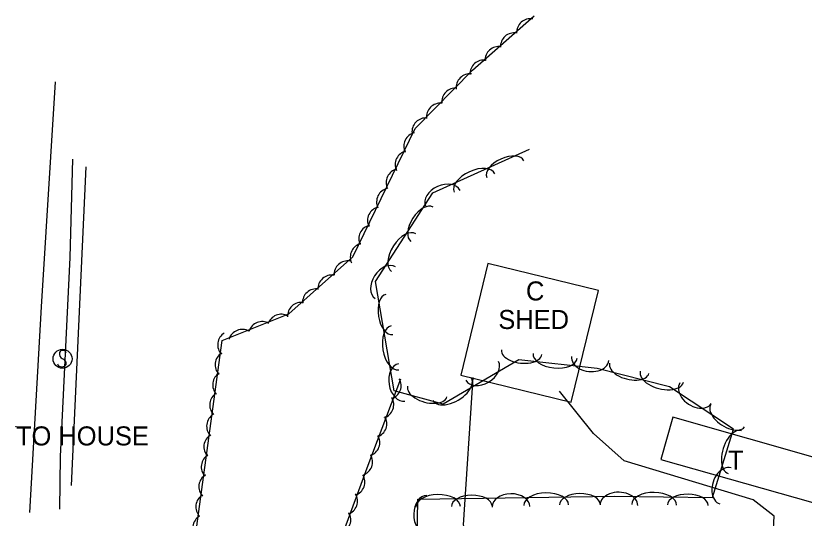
# Model space of a CAD drawing. Extents: x 1441650 to 1491889, y 345904 to 358319.
# Drawn here: x 1447004.3 to 1447211.5, y 354373.1 to 354505.1 of the extents above; entities that cross this region are included whole.
import ezdxf

# ---------------------------------------------------------------- set-up
doc = ezdxf.new("R2010")
doc.units = 0
for name, color, linetype in [('S_BUILDING', 7, 'Continuous'), ('S_BUILDING_ANNOT', 7, 'Continuous'), ('S_MSC_PT_SYM', 7, 'Continuous'), ('S_PARKING', 7, 'Continuous'), ('S_SIGN', 7, 'Continuous'), ('S_STREAM', 7, 'Continuous'), ('S_SURVEY_TEXT_ANNOT', 7, 'Continuous'), ('S_TREE', 7, 'Continuous')]:
    doc.layers.add(name, color=color, linetype=linetype)

msp = doc.modelspace()

# ---------------------------------------------------------------- linework, layer by layer
at = {"layer": 'S_BUILDING'}
for points in [[(1447150.29, 354403.6), (1447157.44, 354432.9), (1447128.39, 354439.98), (1447121.25, 354410.67)], [(1447173.85, 354388.56), (1447213.74, 354377.24), (1447216.87, 354388.28), (1447176.98, 354399.6)]]:
    msp.add_lwpolyline(points, close=True, dxfattribs=at)
at = {"layer": 'S_MSC_PT_SYM'}
msp.add_lwpolyline([(1447004.4, 354397.21), (1447004.4, 354397.26), (1447004.4, 354397.21), (1447004.35, 354397.21), (1447004.4, 354397.21), (1447004.4, 354397.16), (1447004.4, 354397.21), (1447004.45, 354397.21)], dxfattribs=at)
at = {"layer": 'S_PARKING'}
for points in [[(1447008.07, 354374.62), (1447011.12, 354428.62), (1447014.78, 354487.73)], [(1447124.45, 354410.02), (1447121.91, 354371.4), (1447126.92, 354351.88), (1447128.15, 354332.56), (1447133.39, 354320.01), (1447139.48, 354308.33), (1447147.26, 354293.16), (1447147.84, 354290.26)], [(1447187.96, 354328.55), (1447192.83, 354335.21), (1447203.34, 354368.59), (1447203.62, 354373.67), (1447198.07, 354377.92), (1447164.19, 354388.17), (1447156.09, 354395.35), (1447147.19, 354406.44)]]:
    msp.add_lwpolyline(points, dxfattribs=at)
at = {"layer": 'S_SIGN'}
msp.add_circle((1447016.63, 354414.97), 2.49, dxfattribs=at)
for centre, radius, start, end in [((1447016.7, 354416.23), 0.95, 16.5258, 156.8957), ((1447017.31, 354416.29), 1.5, 167.1196, 241.9813), ((1447016.22, 354413.62), 1.4, 358.6529, 73.7063), ((1447016.47, 354414.14), 1.28, 204.641, 335.359)]:
    msp.add_arc(centre, radius, start, end, dxfattribs=at)
at = {"layer": 'S_STREAM'}
for points in [[(1447015.9, 354375.48), (1447016.12, 354389.28), (1447018.65, 354441.59), (1447019.37, 354467.39)], [(1447022.73, 354465.39), (1447018.86, 354381.72)]]:
    msp.add_lwpolyline(points, dxfattribs=at)
at = {"layer": 'S_TREE'}
for points in [[(1447065.44, 354294.96), (1447036.25, 354300.92), (1447020.51, 354310.54), (1447016.97, 354327.17), (1447021.68, 354336.26), (1447041.16, 354335.68), (1447049.47, 354353.09), (1447058.54, 354419.77), (1447076.07, 354426.75), (1447092.87, 354441.77), (1447109.24, 354475.45), (1447124.38, 354490.76), (1447140.54, 354505.06)], [(1447171.74, 354259.21), (1447137.33, 354278.33), (1447103.25, 354285.3), (1447067.64, 354295.63), (1447065, 354316.31), (1447096.36, 354321.14), (1447144.53, 354311.51), (1447179.52, 354303.32), (1447189.07, 354319.59), (1447169.13, 354335.61), (1447133.86, 354344.5), (1447109.62, 354356.27), (1447109.96, 354378.13), (1447161.68, 354378.93), (1447187.36, 354378.55), (1447192.92, 354396.46), (1447176.13, 354407.57), (1447157.12, 354412.42), (1447136.53, 354414.66), (1447116.6, 354403.07), (1447103.72, 354406.56), (1447098.86, 354435.31), (1447113.9, 354458.57), (1447139.35, 354469.98)], [(1447105.45, 354409.61), (1447096.87, 354386.93), (1447089.81, 354367.94), (1447092.06, 354346.51), (1447076.64, 354317.69)]]:
    msp.add_lwpolyline(points, dxfattribs=at)
for centre, major_axis, ratio, start_param, end_param in [((1447139.57, 354500.65), (0.58, -3.6), 0.999606, 2.819358, 4.592558), ((1447135.32, 354496.94), (0.58, -3.6), 0.999606, 2.819358, 4.592558), ((1447131.25, 354493.33), (0.58, -3.6), 0.999606, 2.819358, 4.592558), ((1447127.3, 354489.8), (0.58, -3.6), 0.999606, 2.819358, 4.592558), ((1447123.7, 354486.19), (1.28, -3.41), 0.999326, 2.687097, 4.460298), ((1447119.9, 354482.45), (1.28, -3.41), 0.999326, 2.687097, 4.460298), ((1447115.9, 354478.46), (1.28, -3.41), 0.999326, 2.687097, 4.460298), ((1447112.08, 354474.59), (1.28, -3.41), 0.999326, 2.687097, 4.460298), ((1447109.92, 354470.77), (0.02, -3.64), 0.999838, 3.366945, 5.140146), ((1447107.67, 354465.98), (0.02, -3.64), 0.999838, 3.366945, 5.140146), ((1447132.97, 354464.8), (-4.88, -2.19), 0.540587, 3.141593, 6.283185), ((1447105.28, 354461.22), (0.02, -3.64), 0.999838, 3.366945, 5.140146), ((1447124.88, 354461.17), (-5.35, -2.4), 0.549965, 3.141593, 6.283185), ((1447116.54, 354457.14), (-4.52, -2.03), 0.685168, 3.141593, 6.283185), ((1447102.78, 354456.16), (0.02, -3.64), 0.999838, 3.366945, 5.140146), ((1447100.4, 354451.26), (0.02, -3.64), 0.999838, 3.366945, 5.140146), ((1447111.08, 354450.3), (-2.9, -4.49), 0.540687, 3.141593, 6.283185), ((1447098.11, 354446.48), (0.02, -3.64), 0.999838, 3.366945, 5.140146), ((1447106.27, 354442.85), (-3.19, -4.93), 0.550068, 3.141593, 6.283185), ((1447095.87, 354441.69), (0.02, -3.64), 0.999838, 3.366945, 5.140146), ((1447091.59, 354437.06), (-2.24, -2.87), 0.999883, 3.647461, 5.420662), ((1447101.46, 354434.94), (-2.69, -4.16), 0.685296, 3.141593, 6.283185), ((1447087.36, 354433.32), (-2.24, -2.87), 0.999883, 3.647461, 5.420662), ((1447083.3, 354429.7), (-2.24, -2.87), 0.999883, 3.647461, 5.420662), ((1447102.49, 354426.58), (0.89, -5.27), 0.54065, 3.141593, 6.283185), ((1447079.37, 354426.13), (-2.24, -2.87), 0.999883, 3.647461, 5.420662), ((1447074.08, 354423.02), (-3.38, -1.35), 0.999926, 3.825789, 5.598989), ((1447069.1, 354421.11), (-3.38, -1.35), 0.999926, 3.825789, 5.598989), ((1447103.97, 354417.84), (0.98, -5.79), 0.550029, 3.141593, 6.283185), ((1447061.04, 354418.64), (-0.46, -3.61), 0.999885, 3.818314, 5.591515), ((1447063.84, 354419.05), (-3.38, -1.35), 0.999926, 3.825789, 5.598989), ((1447137.27, 354416.71), (5.3, -0.57), 0.542557, 3.139751, 6.281344), ((1447060.36, 354413.37), (-0.46, -3.61), 0.999885, 3.818314, 5.591515), ((1447146.05, 354415.76), (5.81, -0.63), 0.55197, 3.139692, 6.281284), ((1447155.25, 354415.02), (4.91, -0.52), 0.687664, 3.138468, 6.280061), ((1447105.77, 354408.76), (0.83, -4.89), 0.685248, 3.141593, 6.283185), ((1447126.87, 354411.8), (4.28, 2.49), 0.685196, 3.141585, 6.283177), ((1447165.53, 354412.46), (5.17, -1.32), 0.541561, 3.140239, 6.281832), ((1447059.72, 354408.13), (-0.46, -3.61), 0.999885, 3.818314, 5.591515), ((1447174.1, 354410.27), (5.68, -1.44), 0.550957, 3.140195, 6.281788), ((1447101.96, 354407.91), (1.29, 3.41), 0.999957, 3.825789, 5.598989), ((1447118.99, 354406.92), (5.07, 2.95), 0.549988, 3.141588, 6.283181), ((1447112.46, 354406.39), (5.16, -1.4), 0.540498, 3.141727, 6.28332), ((1447182.95, 354405.91), (4.13, -2.72), 0.68638, 3.139393, 6.280986), ((1447058.93, 354402.85), (-0.46, -3.61), 0.999885, 3.818314, 5.591515), ((1447100.01, 354402.95), (1.29, 3.41), 0.999957, 3.825789, 5.598989), ((1447191.38, 354400.02), (4.45, -2.94), 0.541544, 3.140294, 6.281887), ((1447058.13, 354397.26), (-0.46, -3.61), 0.999885, 3.818314, 5.591515), ((1447098.21, 354397.98), (1.29, 3.41), 0.999957, 3.825789, 5.598989), ((1447193.28, 354390.47), (-1.74, -5.6), 0.55031, 3.14157, 6.283163), ((1447057.4, 354391.87), (-0.46, -3.61), 0.999885, 3.818314, 5.591515), ((1447096.36, 354393.01), (1.29, 3.41), 0.999957, 3.825789, 5.598989), ((1447056.72, 354386.61), (-0.46, -3.61), 0.999885, 3.818314, 5.591515), ((1447094.44, 354387.92), (1.29, 3.41), 0.999957, 3.825789, 5.598989), ((1447190.79, 354381.56), (-1.47, -4.73), 0.685597, 3.141555, 6.283148), ((1447056.08, 354381.37), (-0.46, -3.61), 0.999885, 3.818314, 5.591515), ((1447092.43, 354382.62), (3.22, 1.7), 0.999923, 4.555635, 6.328836), ((1447143.7, 354376.53), (-5.87, -0.09), 0.549888, 3.141593, 6.283185), ((1447162.8, 354376.53), (-4.95, 0.08), 0.685207, 3.142289, 6.283882), ((1447172.06, 354376.65), (-5.87, 0.09), 0.549997, 3.142018, 6.28361), ((1447055.29, 354376.09), (-0.46, -3.61), 0.999885, 3.818314, 5.591515), ((1447090.5, 354377.65), (3.22, 1.7), 0.999923, 4.555635, 6.328836), ((1447112.28, 354374.12), (-0.08, -4.95), 0.685284, 3.141593, 6.283185), ((1447115.28, 354376.09), (-5.87, -0.09), 0.549888, 3.141593, 6.283185), ((1447124.14, 354376.23), (-5.35, -0.08), 0.540511, 3.141593, 6.283185), ((1447134.45, 354376.12), (-4.95, -0.08), 0.685072, 3.141593, 6.283185), ((1447152.57, 354376.67), (-5.35, -0.08), 0.540511, 3.141593, 6.283185), ((1447180.92, 354376.52), (-5.34, 0.08), 0.540618, 3.142005, 6.283597), ((1447054.49, 354370.5), (-0.46, -3.61), 0.999885, 3.818314, 5.591515), ((1447088.73, 354372.67), (3.22, 1.7), 0.999923, 4.555635, 6.328836)]:
    msp.add_ellipse(centre, major_axis=major_axis, ratio=ratio, start_param=start_param, end_param=end_param, dxfattribs=at)

# ---------------------------------------------------------------- texts
at = {"layer": 'S_BUILDING_ANNOT'}
for s, p in [('C', (1447138.39, 354430.29)), ('SHED', (1447131.13, 354422.79)), ('T', (1447191.47, 354385.84))]:
    msp.add_text(s, height=5, dxfattribs=at).set_placement(p)
at = {"layer": 'S_SURVEY_TEXT_ANNOT'}
msp.add_text('TO HOUSE', height=5, dxfattribs=at).set_placement((1447004.4, 354392.21))

doc.saveas('drawing.dxf')
